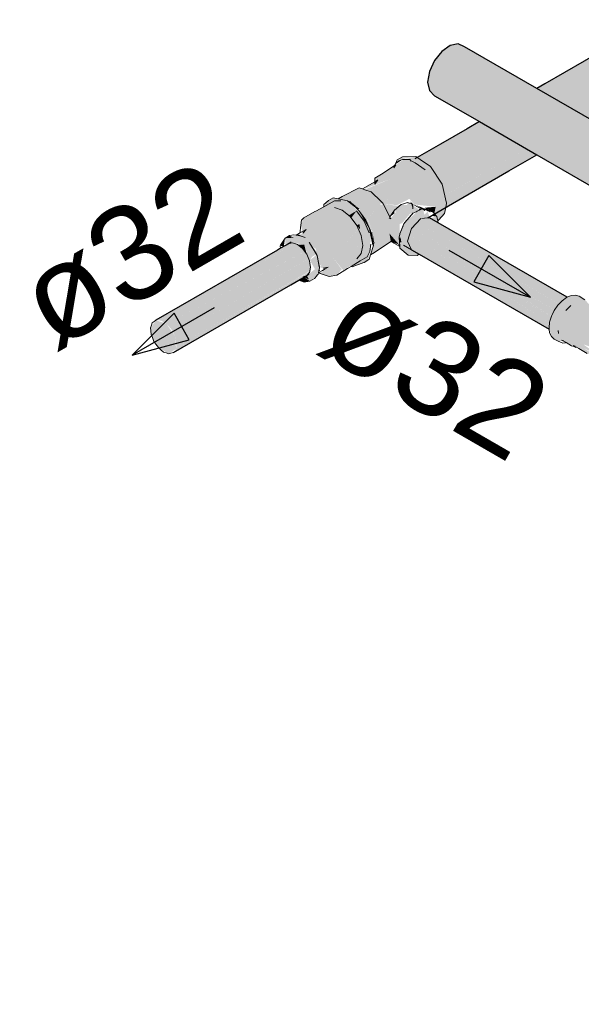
# Model space of a CAD drawing. Header units: millimetres. Extents: x 567 to 934, y -1 to 364.
# Tile 549 of 656: x 738.38 to 739.57, y 72.15 to 74.24. Entities that reach past the tile are written whole.
import ezdxf

# ---------------------------------------------------------------- set-up
doc = ezdxf.new("R2010")
doc.units = ezdxf.units.MM
doc.header["$MEASUREMENT"] = 0
doc.linetypes.add('NULL', pattern=[0])
for name, color, linetype, lineweight in [('AF-Condutos', 140, 'Continuous', 25), ('AF-Conexões', 152, 'Continuous', 18), ('AF-Sentido conduto', 140, 'Continuous', 30), ('AF-Textos conduto', 7, 'Continuous', 9), ('DI-Elementos em corte', 9, 'Continuous', 18)]:
    doc.layers.add(name, color=color, linetype=linetype, lineweight=lineweight)
doc.styles.add('Arial', font='arial.ttf')

msp = doc.modelspace()

# ---------------------------------------------------------------- hatches: boundary and pattern name
at = {"layer": 'AF-Condutos', "linetype": 'Continuous'}
for points in [[(744.9726, 77.1629), (744.9692, 77.1771), (744.9571, 77.1995), (744.9407, 77.2175), (744.9226, 77.2279), (744.9062, 77.2289), (739.4785, 74.0952), (739.6001, 74.025), (744.9638, 77.1217), (744.9728, 77.1346)], [(739.2615, 74.08), (745.2261, 70.6364), (745.2256, 70.6413), (745.2318, 70.6782), (745.2289, 70.6798), (745.2429, 70.701), (744.4018, 71.1907), (745.2448, 70.7277), (745.2568, 70.7213), (745.2865, 70.742), (739.3255, 74.1835), (739.3122, 74.1897), (739.295, 74.1863), (739.2771, 74.1738), (739.2615, 74.1544), (739.251, 74.1314), (739.2472, 74.1089), (739.251, 74.0908)], [(739.2253, 73.949), (739.2514, 73.9327), (739.2779, 73.8922), (739.2834, 73.8683), (739.4562, 73.9676), (739.357, 74.0249)], [(739.4785, 73.9548), (739.4562, 73.9676), (739.2834, 73.8682), (739.2871, 73.8519), (739.2857, 73.8446), (739.3001, 73.8523)], [(739.2513, 73.8213), (739.2291, 73.8331), (739.2372, 73.8199), (739.2156, 73.8177), (739.5257, 73.6387), (739.5263, 73.6394), (739.272, 73.7974), (739.5353, 73.6478), (739.5358, 73.6482), (739.2699, 73.8085), (739.5417, 73.6525), (739.5428, 73.653)], [(739.1977, 73.8099), (739.2138, 73.7996), (739.5163, 73.626)], [(739.2081, 73.822), (739.1979, 73.8098), (739.5163, 73.626), (739.5169, 73.6269)], [(739.208, 73.8221), (739.2249, 73.8114), (739.5257, 73.6387)], [(739.2249, 73.8114), (739.5154, 73.6278), (739.5257, 73.6386)], [(739.2699, 73.8085), (739.534, 73.6492), (739.5565, 73.6408), (739.5585, 73.6429)], [(739.1899, 73.7958), (739.5055, 73.599), (739.5092, 73.6114)], [(739.1953, 73.7924), (739.2029, 73.7757), (739.2502, 73.7582)], [(739.5096, 73.6124), (739.2138, 73.7996), (739.203, 73.7882)], [(739.2138, 73.7996), (739.5079, 73.6136), (739.5163, 73.6259)], [(739.272, 73.7974), (739.5249, 73.6402), (739.5353, 73.6478)], [(738.9577, 73.7694), (738.6712, 73.604), (738.6818, 73.6034), (738.9649, 73.7669)], [(738.9671, 73.7681), (738.6818, 73.6034), (738.6933, 73.5967), (738.9887, 73.7506)], [(739.5057, 73.5988), (739.2502, 73.7582), (739.2029, 73.7757), (739.2048, 73.7714), (739.1881, 73.781), (739.1899, 73.7698), (739.1987, 73.7619), (739.5049, 73.5849), (739.5049, 73.5853)], [(739.5091, 73.6115), (739.5096, 73.6124), (739.2088, 73.7849)], [(739.0031, 73.758), (738.6933, 73.5967), (738.7038, 73.5852)], [(739.0117, 73.7443), (738.9946, 73.7354), (738.9873, 73.7489), (738.7038, 73.5852), (738.7115, 73.5709)], [(739.0001, 73.71), (738.9961, 73.7352), (738.7115, 73.5709), (738.7144, 73.5494), (738.9674, 73.691)], [(738.9962, 73.7017), (738.9994, 73.7085), (738.7139, 73.5436), (738.7081, 73.5354)], [(738.9973, 73.7075), (738.7144, 73.5494), (738.7139, 73.5436)]]:
    msp.add_hatch(color=151, dxfattribs=at).paths.add_polyline_path(points)
at = {"layer": 'AF-Conexões', "linetype": 'Continuous'}
for points in [[(739.2686, 73.8151), (739.283, 73.8302), (739.2871, 73.8519), (739.2779, 73.8922), (739.2534, 73.9296), (739.2219, 73.9513), (739.196, 73.9446), (739.1351, 73.905), (739.1351, 73.8923), (739.1416, 73.9014), (739.1109, 73.8818), (739.1677, 73.9032), (739.1356, 73.8682), (739.1512, 73.853), (739.1971, 73.8795), (739.1827, 73.8482), (739.2085, 73.8613), (739.2184, 73.8494), (739.2642, 73.8445), (739.2614, 73.8301)], [(739.1812, 73.9396), (739.1776, 73.9337), (739.1941, 73.9448)], [(739.2219, 73.9513), (739.194, 73.9502), (739.1827, 73.9437)], [(739.1677, 73.9032), (739.1134, 73.8809), (739.1233, 73.8776)], [(739.125, 73.8785), (739.1356, 73.8682), (739.1677, 73.9032)], [(739.1019, 73.8849), (739.0572, 73.8615), (739.0842, 73.855)], [(739.1019, 73.8849), (739.0842, 73.855), (739.1031, 73.8397), (739.1275, 73.8761)], [(739.1031, 73.8397), (739.1192, 73.818), (739.1467, 73.8507), (739.1522, 73.852), (739.1275, 73.8761)], [(739.1543, 73.85), (739.1827, 73.8482), (739.1971, 73.8795), (739.1516, 73.8532)], [(739.1187, 73.7384), (739.1249, 73.75), (739.127, 73.7653), (739.0652, 73.7559), (739.1125, 73.8142), (739.0965, 73.8359), (739.0851, 73.8209), (739.0808, 73.8268), (739.0965, 73.8359), (739.0811, 73.8322), (739.0775, 73.8511), (739.0707, 73.8472), (739.0631, 73.857), (739.05, 73.8574), (738.9844, 73.8211), (738.9782, 73.8054), (738.9826, 73.7886), (738.9764, 73.7854), (738.945, 73.7783), (738.9456, 73.7624), (738.9575, 73.7693), (738.9856, 73.7641), (738.9969, 73.7301), (739.0023, 73.7387), (739.0118, 73.7442), (738.9968, 73.768), (738.9805, 73.7774), (739.0105, 73.7552), (739.0112, 73.7509), (738.9957, 73.7697), (739.0127, 73.7412), (739.0175, 73.7191), (739.0456, 73.7377), (739.0681, 73.7101)], [(739.0268, 73.8446), (739.0358, 73.8496), (739.0663, 73.8374), (739.0828, 73.824), (739.0969, 73.8051), (739.1048, 73.8097), (739.1042, 73.7967), (739.1167, 73.7824), (739.1096, 73.7624), (739.1208, 73.7559), (739.1227, 73.7344), (739.1279, 73.7889), (739.109, 73.8257), (739.0798, 73.8551), (739.0472, 73.8638), (739.0369, 73.8578)], [(739.0842, 73.855), (739.0783, 73.8563), (739.1031, 73.8397)], [(739.104, 73.8356), (739.0833, 73.8522), (739.1047, 73.832)], [(739.0833, 73.8522), (739.0984, 73.84), (739.1031, 73.8397)], [(739.1672, 73.8231), (739.1522, 73.852), (739.1192, 73.818), (739.1631, 73.8191)], [(739.1467, 73.8507), (739.1198, 73.8186), (739.1484, 73.8481)], [(739.191, 73.8492), (739.1771, 73.8376), (739.1797, 73.8332), (739.1688, 73.82), (739.1201, 73.818), (739.13, 73.7932), (739.1662, 73.7879), (739.1872, 73.7639), (739.1881, 73.8083), (739.1934, 73.81), (739.2101, 73.83)], [(739.1855, 73.8466), (739.1532, 73.8501), (739.1671, 73.8231)], [(739.2036, 73.8482), (739.191, 73.8492), (739.2101, 73.83), (739.2311, 73.838), (739.2048, 73.8536)], [(739.2106, 73.8555), (739.2161, 73.8404), (739.2161, 73.8501)], [(739.2438, 73.8393), (739.2233, 73.8479), (739.241, 73.8355)], [(739.0808, 73.8268), (739.0857, 73.8217), (739.0965, 73.8359)], [(739.1047, 73.832), (739.1241, 73.7984), (739.13, 73.7932), (739.1192, 73.818), (739.1031, 73.8397)], [(739.1672, 73.8231), (739.1764, 73.8303), (739.1771, 73.8376)], [(739.2513, 73.8228), (739.247, 73.8347), (739.2403, 73.8276), (739.2373, 73.8409), (739.2262, 73.8357), (739.1976, 73.8092), (739.1881, 73.7846), (739.1886, 73.7566), (739.2062, 73.7418), (739.2129, 73.7535), (739.2048, 73.7714), (739.2129, 73.7987), (739.2325, 73.8194)], [(739.2614, 73.8301), (739.2642, 73.8445), (739.241, 73.8426)], [(739.2618, 73.8297), (739.2545, 73.8255), (739.2669, 73.8237)], [(739.0652, 73.7559), (739.1149, 73.7635), (739.1233, 73.7894), (739.1125, 73.8142), (739.0998, 73.7984)], [(739.0969, 73.8051), (739.1042, 73.7967), (739.1024, 73.8083)], [(739.2687, 73.8148), (739.2669, 73.8237), (739.2415, 73.818), (739.2603, 73.8034), (739.2578, 73.8089)], [(739.1096, 73.7624), (739.1167, 73.7824), (739.0969, 73.8051), (739.1063, 73.7834)], [(739.1268, 73.796), (739.1241, 73.7984), (739.1312, 73.7637)], [(739.1337, 73.7691), (739.13, 73.7932), (739.1309, 73.7697)], [(739.1662, 73.7879), (739.13, 73.7932), (739.1333, 73.7717)], [(739.1333, 73.7717), (739.1337, 73.7691), (739.1662, 73.7879)], [(739.1662, 73.7879), (739.1337, 73.7691), (739.1692, 73.7708)], [(739.1675, 73.7804), (739.1863, 73.7647), (739.1662, 73.7879)], [(738.9348, 73.7621), (738.9422, 73.7605), (738.945, 73.7783)], [(738.9541, 73.7835), (738.945, 73.7783), (738.9641, 73.779)], [(738.9856, 73.7641), (738.9713, 73.7647), (738.9819, 73.7561), (738.9909, 73.744)], [(739.1692, 73.7708), (739.1342, 73.7692), (739.1259, 73.7426)], [(739.1675, 73.7804), (739.1692, 73.7708), (739.1863, 73.7647)], [(739.0871, 73.7171), (739.1116, 73.7262), (739.1225, 73.7325), (739.1208, 73.7559), (739.1096, 73.7624), (739.1063, 73.7452), (739.0969, 73.7344), (739.1048, 73.73)], [(739.2325, 73.7554), (739.1962, 73.7634), (739.2129, 73.7535), (739.2062, 73.7418), (739.2253, 73.741)], [(739.0128, 73.6997), (739.0178, 73.7149), (739.0117, 73.7429), (738.9976, 73.7312), (739.0083, 73.7123), (738.9909, 73.6987), (738.9977, 73.687)], [(739.0545, 73.6998), (739.0652, 73.7121), (739.0456, 73.7377), (739.0249, 73.7258), (739.0189, 73.7168)], [(739.0195, 73.7033), (739.0384, 73.6967), (739.0545, 73.6998), (739.0292, 73.7126)], [(738.9856, 73.6847), (738.9977, 73.687), (738.9852, 73.6954), (738.9738, 73.6888)], [(738.9958, 73.6902), (738.9909, 73.6987), (738.9819, 73.697)], [(739.6491, 73.6404), (739.6522, 73.6382), (739.6184, 73.6168), (739.5993, 73.6263), (739.5807, 73.6477), (739.5604, 73.6575), (739.5428, 73.653), (739.5232, 73.636), (739.5096, 73.6124), (739.5046, 73.5881), (739.5096, 73.5694), (739.5237, 73.5594), (739.5357, 73.5604), (739.6094, 73.5219), (739.609, 73.5246), (739.5787, 73.5448), (739.6082, 73.5301), (739.5778, 73.5527), (739.606, 73.5432), (739.6075, 73.5343), (739.6263, 73.5352), (739.6289, 73.5195), (739.6363, 73.5015), (739.6308, 73.503), (739.6499, 73.4863), (739.6666, 73.4849), (739.669, 73.4969), (739.6494, 73.5082), (739.6494, 73.5248), (739.644, 73.5348), (739.6545, 73.5419), (739.6499, 73.5472), (739.6576, 73.5584), (739.6533, 73.5705), (739.6639, 73.5684), (739.6499, 73.5472), (739.6566, 73.5433), (739.6762, 73.5639), (739.6701, 73.5697), (739.6762, 73.575), (739.6822, 73.5683), (739.6858, 73.579), (739.7002, 73.5618), (739.7025, 73.5776), (739.6894, 73.584), (739.6615, 73.5779), (739.6444, 73.5924), (739.6189, 73.6106), (739.648, 73.5937), (739.6607, 73.5969), (739.6754, 73.5859), (739.694, 73.5957), (739.694, 73.5853), (739.7055, 73.5861), (739.7027, 73.6128), (739.6853, 73.6382), (739.6637, 73.6474)]]:
    msp.add_hatch(color=161, dxfattribs=at).paths.add_polyline_path(points)
at = {"layer": 'DI-Elementos em corte', "linetype": 'Continuous'}
msp.add_hatch(color=31, dxfattribs=at).paths.add_polyline_path([(738.6638, 73.5672), (738.6763, 73.546), (738.6988, 73.533), (738.7139, 73.5436), (738.7115, 73.5709), (738.6933, 73.5967), (738.6712, 73.604), (738.66, 73.588)])

# ---------------------------------------------------------------- linework, layer by layer
at = {"layer": 'AF-Condutos'}
for p, q in [((739.8199, 74.2924), (739.4954, 74.105)), ((739.295, 74.1863), (739.2771, 74.1738)), ((739.3122, 74.1897), (739.295, 74.1863)), ((739.3255, 74.1835), (739.3122, 74.1897)), ((739.4785, 74.0952), (739.3255, 74.1835)), ((739.2771, 74.1738), (739.2615, 74.1544)), ((739.2615, 74.1544), (739.251, 74.1314)), ((739.251, 74.1314), (739.2472, 74.1089)), ((739.2472, 74.1089), (739.251, 74.0908)), ((739.4954, 74.105), (739.4785, 74.0952)), ((739.251, 74.0908), (739.2615, 74.08)), ((739.2615, 74.08), (739.3569, 74.025)), ((739.6001, 74.025), (739.4785, 74.0952)), ((739.3569, 74.025), (739.3308, 74.01)), ((739.3569, 74.025), (739.4785, 73.9548)), ((739.3308, 74.01), (739.2743, 73.9774)), ((739.2743, 73.9774), (739.2201, 73.9461)), ((739.4192, 73.9205), (739.4785, 73.9548)), ((739.4785, 73.9548), (739.8372, 73.7477)), ((739.3002, 73.8518), (739.4192, 73.9205)), ((739.2474, 73.8214), (739.3002, 73.8518)), ((739.2694, 73.8108), (739.2513, 73.8213)), ((739.5428, 73.653), (739.2694, 73.8108)), ((738.9534, 73.7669), (738.9353, 73.7565)), ((738.9577, 73.7694), (738.9534, 73.7669)), ((739.1881, 73.7786), (739.1899, 73.7698)), ((738.9289, 73.7528), (738.6712, 73.604)), ((738.9353, 73.7565), (738.9289, 73.7528)), ((739.2129, 73.7535), (739.2295, 73.744)), ((739.2295, 73.744), (739.5049, 73.5849)), ((738.9571, 73.6792), (738.9738, 73.6888)), ((738.9738, 73.6888), (738.9909, 73.6987)), ((738.9909, 73.6987), (738.9962, 73.7017)), ((738.7081, 73.5354), (738.9571, 73.6792))]:
    msp.add_line(p, q, dxfattribs=at)
at = {"layer": 'AF-Conexões'}
for p, q in [((739.1764, 73.9316), (739.1493, 73.9137)), ((739.1752, 73.9268), (739.1796, 73.9337)), ((739.1776, 73.9337), (739.1752, 73.9268)), ((739.1771, 73.932), (739.1764, 73.9316)), ((739.1796, 73.9337), (739.1771, 73.932)), ((739.1812, 73.9396), (739.1776, 73.9337)), ((739.1815, 73.9412), (739.1812, 73.9396)), ((739.1818, 73.9425), (739.1815, 73.9412)), ((739.1827, 73.9437), (739.1818, 73.9425)), ((739.194, 73.9502), (739.1827, 73.9437)), ((739.1941, 73.9448), (739.1831, 73.9414)), ((739.2219, 73.9513), (739.194, 73.9502)), ((739.2106, 73.9448), (739.1941, 73.9448)), ((739.2123, 73.9416), (739.2103, 73.9425)), ((739.2103, 73.9425), (739.2121, 73.9414)), ((739.2206, 73.9377), (739.2123, 73.9416)), ((739.2422, 73.923), (739.2206, 73.9377)), ((739.2252, 73.949), (739.2219, 73.9513)), ((739.2282, 73.947), (739.2252, 73.949)), ((739.2313, 73.9449), (739.2282, 73.947)), ((739.2534, 73.9296), (739.2313, 73.9449)), ((739.1493, 73.9137), (739.1351, 73.905)), ((739.2779, 73.8922), (739.2534, 73.9296)), ((739.1351, 73.8976), (739.1088, 73.8825)), ((739.1351, 73.905), (739.1351, 73.9021)), ((739.1351, 73.9021), (739.1351, 73.8923)), ((739.1416, 73.9014), (739.1351, 73.8976)), ((739.1351, 73.8923), (739.1416, 73.9014)), ((739.2871, 73.8519), (739.2779, 73.8922)), ((739.1019, 73.8849), (739.0661, 73.8661)), ((739.1088, 73.8825), (739.1019, 73.8849)), ((739.1139, 73.8807), (739.1088, 73.8825)), ((739.1275, 73.8761), (739.1139, 73.8807)), ((739.1486, 73.8556), (739.1275, 73.8761)), ((739.05, 73.8574), (739.0268, 73.8446)), ((739.036, 73.8573), (739.0268, 73.8497)), ((739.0268, 73.8497), (739.0268, 73.8446)), ((739.0369, 73.8578), (739.036, 73.8573)), ((739.0467, 73.8635), (739.0369, 73.8578)), ((739.047, 73.8637), (739.0467, 73.8635)), ((739.0472, 73.8638), (739.047, 73.8637)), ((739.0472, 73.8638), (739.0472, 73.8638)), ((739.0572, 73.8615), (739.0472, 73.8638)), ((739.0631, 73.857), (739.05, 73.8574)), ((739.0661, 73.8661), (739.0572, 73.8615)), ((739.0775, 73.8569), (739.0572, 73.8615)), ((739.0782, 73.8564), (739.0775, 73.8569)), ((739.0842, 73.855), (739.0782, 73.8564)), ((739.0783, 73.8563), (739.0782, 73.8564)), ((739.0798, 73.8551), (739.0783, 73.8563)), ((739.0783, 73.8563), (739.0842, 73.855)), ((739.0984, 73.84), (739.0798, 73.8551)), ((739.1522, 73.852), (739.1486, 73.8556)), ((739.1672, 73.8231), (739.1522, 73.852)), ((739.191, 73.8492), (739.1771, 73.8376)), ((739.1963, 73.8509), (739.191, 73.8492)), ((739.1978, 73.8514), (739.1963, 73.8509)), ((739.2048, 73.8536), (739.1978, 73.8514)), ((739.2161, 73.8501), (739.2048, 73.8536)), ((739.2161, 73.8404), (739.2161, 73.8501)), ((739.234, 73.8393), (739.2194, 73.8482)), ((739.2855, 73.8433), (739.2871, 73.8519)), ((739.0082, 73.8343), (738.9844, 73.8211)), ((739.0105, 73.8356), (739.0082, 73.8343)), ((739.0268, 73.8446), (739.0105, 73.8356)), ((739.0497, 73.8432), (739.0663, 73.8374)), ((739.0663, 73.8374), (739.0828, 73.824)), ((739.1125, 73.8142), (739.0965, 73.8359)), ((739.1047, 73.832), (739.0984, 73.84)), ((739.1161, 73.8162), (739.1047, 73.832)), ((739.1047, 73.832), (739.1241, 73.7984)), ((739.1771, 73.8376), (739.1672, 73.8231)), ((739.1985, 73.8114), (739.2129, 73.8272)), ((739.2158, 73.8309), (739.212, 73.8266)), ((739.2129, 73.8272), (739.2155, 73.8301)), ((739.2227, 73.8341), (739.2158, 73.8309)), ((739.2248, 73.8351), (739.2227, 73.8341)), ((739.2262, 73.8357), (739.2248, 73.8351)), ((739.2311, 73.838), (739.2262, 73.8357)), ((739.2332, 73.8398), (739.2291, 73.8388)), ((739.234, 73.8393), (739.2311, 73.838)), ((739.2373, 73.8409), (739.2332, 73.8398)), ((739.2373, 73.8409), (739.234, 73.8393)), ((739.2341, 73.8393), (739.2373, 73.8409)), ((739.2373, 73.8409), (739.2526, 73.8338)), ((739.2438, 73.8393), (739.2373, 73.8409)), ((739.2469, 73.8374), (739.2373, 73.8409)), ((739.2526, 73.8338), (739.2438, 73.8393)), ((739.2589, 73.833), (739.2469, 73.8374)), ((739.2618, 73.8297), (739.2589, 73.833)), ((739.2669, 73.8237), (739.2618, 73.8297)), ((739.2711, 73.8166), (739.283, 73.8302)), ((739.283, 73.8302), (739.2855, 73.8433)), ((738.9801, 73.8161), (738.9782, 73.8054)), ((738.9844, 73.8211), (738.9801, 73.8161)), ((739.0828, 73.824), (739.0969, 73.8051)), ((739.1233, 73.7894), (739.1125, 73.8142)), ((739.1241, 73.7984), (739.1161, 73.8162)), ((739.1659, 73.8211), (739.1692, 73.8192)), ((739.1692, 73.8192), (739.1672, 73.8231)), ((739.1967, 73.8081), (739.1885, 73.7872)), ((739.1985, 73.8114), (739.1967, 73.8081)), ((739.212, 73.8266), (739.1985, 73.8114)), ((739.2129, 73.7987), (739.2325, 73.8194)), ((739.235, 73.8196), (739.2464, 73.8208)), ((739.2464, 73.8208), (739.2513, 73.8213)), ((739.2513, 73.8213), (739.2521, 73.8213)), ((739.2686, 73.8151), (739.2669, 73.8237)), ((739.2686, 73.8151), (739.2711, 73.8166)), ((739.2687, 73.8148), (739.2686, 73.8151)), ((739.2694, 73.8108), (739.2687, 73.8148)), ((738.9704, 73.7856), (738.9696, 73.7851)), ((738.9723, 73.7867), (738.9704, 73.7856)), ((738.9753, 73.7884), (738.9723, 73.7867)), ((738.9766, 73.7892), (738.9753, 73.7884)), ((738.9835, 73.7932), (738.9766, 73.7892)), ((738.9769, 73.7925), (738.9766, 73.7892)), ((738.9774, 73.8005), (738.9769, 73.7925)), ((738.9782, 73.8054), (738.9774, 73.8005)), ((738.9826, 73.7886), (738.9897, 73.7967)), ((738.9897, 73.7967), (738.9835, 73.7932)), ((739.0969, 73.8051), (739.1063, 73.7834)), ((739.1279, 73.7889), (739.1241, 73.7984)), ((739.1241, 73.7984), (739.1312, 73.7637)), ((739.1292, 73.7809), (739.1279, 73.7889)), ((739.1881, 73.7862), (739.1865, 73.7802)), ((739.1885, 73.7872), (739.1881, 73.7862)), ((739.1881, 73.7862), (739.1885, 73.7871)), ((739.1885, 73.7871), (739.1955, 73.804)), ((739.2048, 73.7714), (739.2129, 73.7987)), ((738.945, 73.7783), (738.9356, 73.7635)), ((738.9541, 73.7835), (738.945, 73.7783)), ((738.9517, 73.7666), (738.9534, 73.7669)), ((738.9534, 73.7669), (738.9607, 73.7683)), ((738.9633, 73.7851), (738.9541, 73.7835)), ((738.9607, 73.7683), (738.9713, 73.7647)), ((738.9686, 73.7845), (738.9633, 73.7851)), ((738.9696, 73.7851), (738.9686, 73.7845)), ((738.973, 73.7841), (738.9686, 73.7845)), ((738.9713, 73.7647), (738.9819, 73.7561)), ((738.9737, 73.7838), (738.973, 73.7841)), ((738.9737, 73.7838), (738.9742, 73.7839)), ((738.9762, 73.7831), (738.9737, 73.7838)), ((738.9742, 73.7839), (738.9745, 73.784)), ((738.9745, 73.784), (738.9748, 73.7841)), ((738.9748, 73.7841), (738.9763, 73.7835)), ((738.9763, 73.7835), (738.9762, 73.7831)), ((738.9789, 73.7823), (738.9762, 73.7831)), ((738.9763, 73.7835), (738.9793, 73.7825)), ((738.9793, 73.7825), (738.9789, 73.7823)), ((738.9813, 73.7815), (738.9789, 73.7823)), ((738.9793, 73.7825), (738.9813, 73.7818)), ((738.9813, 73.7818), (738.9874, 73.7797)), ((738.9874, 73.7797), (738.9813, 73.7815)), ((738.9968, 73.768), (738.9957, 73.7697)), ((738.9957, 73.7697), (738.9966, 73.7682)), ((738.9966, 73.7682), (739.0127, 73.7412)), ((739.0118, 73.7442), (738.9968, 73.768)), ((739.1063, 73.7834), (739.1096, 73.7624)), ((739.1249, 73.75), (739.127, 73.7653)), ((739.1316, 73.7653), (739.1292, 73.7809)), ((739.1319, 73.7634), (739.1316, 73.7653)), ((739.1319, 73.7633), (739.1337, 73.7691)), ((739.1337, 73.7691), (739.1319, 73.7634)), ((739.1343, 73.748), (739.1692, 73.7708)), ((739.1692, 73.7708), (739.1766, 73.7666)), ((739.1766, 73.7666), (739.1881, 73.7603)), ((739.1863, 73.7647), (739.1881, 73.7604)), ((739.1877, 73.7636), (739.1863, 73.7647)), ((739.1865, 73.7802), (739.1874, 73.7686)), ((739.1874, 73.7686), (739.1879, 73.7634)), ((739.2129, 73.7535), (739.2048, 73.7714)), ((738.9356, 73.7635), (738.9348, 73.7621)), ((738.9348, 73.7621), (738.9353, 73.7565)), ((738.9819, 73.7561), (738.9909, 73.744)), ((738.9909, 73.744), (738.9969, 73.7301)), ((739.0127, 73.7412), (739.0118, 73.7442)), ((739.1063, 73.7452), (739.0969, 73.7344)), ((739.1096, 73.7624), (739.1063, 73.7452)), ((739.1187, 73.7384), (739.1249, 73.75)), ((739.1259, 73.7426), (739.1321, 73.7624)), ((739.1259, 73.7426), (739.1343, 73.748)), ((739.1319, 73.7633), (739.1319, 73.7634)), ((739.1321, 73.7624), (739.1319, 73.7633)), ((739.1879, 73.7634), (739.1881, 73.7604)), ((739.1881, 73.7604), (739.1881, 73.7632)), ((739.1881, 73.7604), (739.1886, 73.7566)), ((739.1886, 73.7566), (739.2062, 73.7418)), ((739.1962, 73.7634), (739.2129, 73.7535)), ((739.2253, 73.741), (739.2293, 73.7438)), ((739.2293, 73.7438), (739.2295, 73.744)), ((738.9969, 73.7301), (738.9985, 73.7202)), ((739.0159, 73.7266), (739.0127, 73.7412)), ((739.0127, 73.7412), (739.0158, 73.7259)), ((739.0158, 73.7259), (739.0175, 73.7175)), ((739.0181, 73.7166), (739.0159, 73.7266)), ((739.085, 73.7181), (739.1045, 73.7298)), ((739.0871, 73.7171), (739.1116, 73.7262)), ((739.1045, 73.7298), (739.1187, 73.7384)), ((739.1116, 73.7262), (739.1124, 73.7266)), ((739.1124, 73.7266), (739.1225, 73.7325)), ((739.1225, 73.7325), (739.1229, 73.7327)), ((739.1229, 73.7327), (739.123, 73.7329)), ((739.123, 73.7329), (739.1259, 73.7426)), ((739.2062, 73.7418), (739.2253, 73.741)), ((738.9969, 73.7056), (738.9909, 73.6987)), ((738.999, 73.7166), (738.9969, 73.7056)), ((738.9985, 73.7202), (738.999, 73.7166)), ((739.0153, 73.7018), (739.0158, 73.7045)), ((739.0158, 73.7049), (739.0161, 73.706)), ((739.0158, 73.7049), (739.0168, 73.7054)), ((739.0158, 73.7045), (739.0158, 73.7049)), ((739.0161, 73.706), (739.0163, 73.7072)), ((739.0163, 73.7072), (739.0176, 73.71)), ((739.0163, 73.7072), (739.0166, 73.7088)), ((739.0166, 73.7088), (739.0178, 73.7149)), ((739.0176, 73.71), (739.0166, 73.7088)), ((739.0168, 73.7054), (739.0242, 73.7097)), ((739.0168, 73.7054), (739.0195, 73.7033)), ((739.0178, 73.7149), (739.0181, 73.7166)), ((739.0195, 73.7033), (739.0384, 73.6967)), ((739.0242, 73.7097), (739.0298, 73.713)), ((739.036, 73.7166), (739.0254, 73.7145)), ((739.0298, 73.713), (739.036, 73.7166)), ((739.0545, 73.6998), (739.0773, 73.7135)), ((739.0773, 73.7135), (739.0803, 73.7153)), ((739.0803, 73.7153), (739.085, 73.7181)), ((739.085, 73.7181), (739.0871, 73.7171)), ((738.9738, 73.6888), (738.9856, 73.6847)), ((738.9856, 73.6847), (738.993, 73.6861)), ((738.993, 73.6861), (738.9977, 73.687)), ((738.9977, 73.687), (739.0072, 73.6925)), ((739.0072, 73.6925), (739.0121, 73.6982)), ((739.0121, 73.6982), (739.0125, 73.6986)), ((739.0125, 73.6986), (739.0153, 73.7018)), ((739.0384, 73.6967), (739.0545, 73.6998)), ((739.5322, 73.6455), (739.5232, 73.636)), ((739.5418, 73.6526), (739.5322, 73.6455)), ((739.5428, 73.653), (739.5418, 73.6526)), ((739.5514, 73.6566), (739.5428, 73.653)), ((739.5604, 73.6575), (739.5514, 73.6566)), ((739.5681, 73.6552), (739.5604, 73.6575)), ((739.5807, 73.6477), (739.5681, 73.6552)), ((739.5155, 73.6248), (739.5096, 73.6124)), ((739.5232, 73.636), (739.5155, 73.6248)), ((739.5508, 73.6352), (739.5401, 73.6245)), ((739.5401, 73.6245), (739.5454, 73.6298)), ((739.5454, 73.6298), (739.5508, 73.6352)), ((739.5058, 73.5999), (739.5046, 73.5881)), ((739.5096, 73.6124), (739.5058, 73.5999)), ((739.5046, 73.5881), (739.5049, 73.5849)), ((739.5049, 73.5849), (739.5058, 73.5777)), ((739.5058, 73.5777), (739.5096, 73.5694)), ((739.5236, 73.5821), (739.5246, 73.5761)), ((739.5244, 73.5774), (739.5236, 73.5821)), ((739.5246, 73.5761), (739.5244, 73.5774)), ((739.5096, 73.5694), (739.5155, 73.5639)), ((739.5155, 73.5639), (739.5237, 73.5594)), ((739.5237, 73.5594), (739.5286, 73.5575)), ((739.5286, 73.5575), (739.5336, 73.5556)), ((739.5313, 73.5621), (739.5379, 73.5583)), ((739.5357, 73.5604), (739.5313, 73.5621)), ((739.5336, 73.5556), (739.5396, 73.5565)), ((739.5379, 73.5583), (739.5405, 73.5568)), ((739.5396, 73.5565), (739.5407, 73.5567)), ((739.5405, 73.5568), (739.5407, 73.5567)), ((739.5407, 73.5567), (739.5524, 73.5499)), ((739.5524, 73.5499), (739.5568, 73.5482)), ((739.5557, 73.5508), (739.5619, 73.5472)), ((739.5598, 73.5492), (739.5557, 73.5508)), ((739.5568, 73.5482), (739.5612, 73.5464)), ((739.5612, 73.5464), (739.5628, 73.5467)), ((739.5619, 73.5472), (739.5628, 73.5467)), ((739.5628, 73.5467), (739.5675, 73.544)), ((739.5675, 73.544), (739.5854, 73.5336))]:
    msp.add_line(p, q, dxfattribs=at)
at = {"layer": 'AF-Sentido conduto'}
for p, q in [((739.3771, 73.7413), (739.3448, 73.6853)), ((739.4655, 73.6529), (739.3771, 73.7413)), ((739.3448, 73.6853), (739.4655, 73.6529)), ((738.7095, 73.6188), (738.6211, 73.5304)), ((738.7419, 73.5628), (738.7095, 73.6188)), ((738.6211, 73.5304), (738.7419, 73.5628))]:
    msp.add_line(p, q, dxfattribs=at)
for points in [[(739.2923, 73.7529), (739.4655, 73.6529)], [(738.7943, 73.6304), (738.6211, 73.5304)]]:
    msp.add_lwpolyline(points, dxfattribs=at)
at = {"layer": 'DI-Elementos em corte'}
for p, q in [((738.6635, 73.5986), (738.6619, 73.5937)), ((738.6677, 73.6015), (738.6635, 73.5986)), ((738.6712, 73.604), (738.6677, 73.6015)), ((738.6619, 73.5937), (738.66, 73.588)), ((738.66, 73.588), (738.6605, 73.5816)), ((738.6605, 73.5816), (738.6612, 73.5741)), ((738.6612, 73.5741), (738.6638, 73.5672)), ((738.6638, 73.5672), (738.6669, 73.5592)), ((738.6669, 73.5592), (738.6712, 73.5531)), ((738.6712, 73.5531), (738.6763, 73.546)), ((738.6763, 73.546), (738.6815, 73.5417)), ((738.6815, 73.5417), (738.6875, 73.5367)), ((738.6875, 73.5367), (738.6927, 73.535)), ((738.6927, 73.535), (738.6988, 73.533)), ((738.7031, 73.5341), (738.7081, 73.5354)), ((738.6988, 73.533), (738.7031, 73.5341))]:
    msp.add_line(p, q, dxfattribs=at)

# ---------------------------------------------------------------- texts
at = {"layer": 'AF-Textos conduto', "linetype": 'NULL', "char_height": 0.2, "width": 0.962805, "attachment_point": 8, "line_spacing_factor": 0.6, "style": 'Arial'}
for insert, rotation in [((738.6657, 73.6532), 30.0001), ((739.2125, 73.4147), 329.9999)]:
    msp.add_mtext('ø32', dxfattribs=dict(at, insert=insert, rotation=rotation))

doc.saveas('drawing.dxf')
